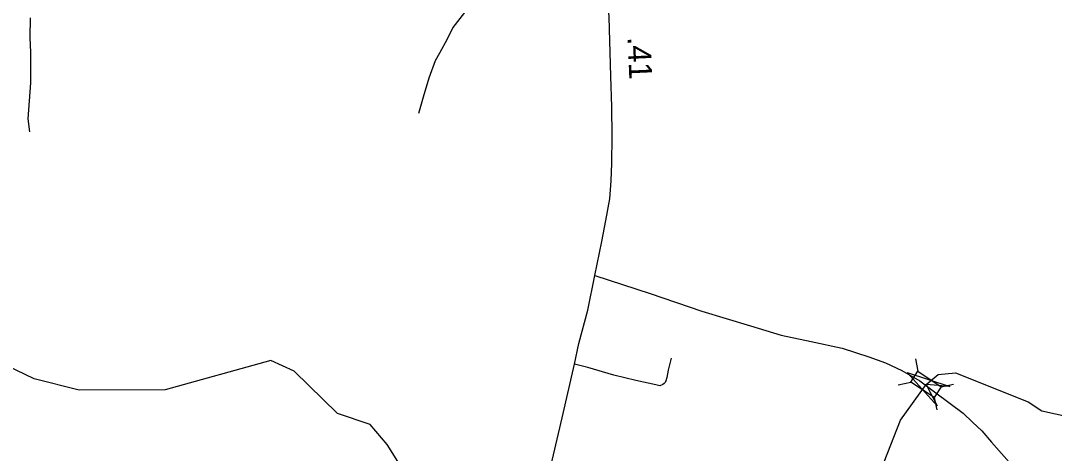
# Model space of a CAD drawing. Extents: x 2220236 to 2384410, y 720751 to 894131.
# Drawn here: x 2313036 to 2318634, y 852703 to 855045 of the extents above; entities that cross this region are included whole.
import ezdxf

# ---------------------------------------------------------------- set-up
doc = ezdxf.new("R2010")
doc.units = 0
for name, color, linetype in [('Exist Hydrographic Creek Single Shore', 7, 'Continuous'), ('Exist Road Non-System Type 51', 7, 'Continuous'), ('Exist Road Primary NC Attributed', 7, 'Continuous'), ('Exist Road Primary NC Service Mileage Hundredths English Label', 7, 'Continuous'), ('Exist Road Secondary Structure Standard Bridge Attributed CELL', 7, 'Continuous'), ('Exist Road Secondary Structure Standard Bridge CELL', 7, 'Continuous'), ('Exist Road Secondary Type 51 Attributed', 7, 'Continuous')]:
    doc.layers.add(name, color=color, linetype=linetype)

msp = doc.modelspace()

# ---------------------------------------------------------------- linework, layer by layer
at = {"layer": 'Exist Hydrographic Creek Single Shore'}
for points in [[(2315097.3, 852629.9), (2315021.2, 852751.5), (2314928.3, 852859.2), (2314752.2, 852917.7), (2314517.2, 853147.6), (2314391.3, 853204.8), (2313818.2, 853046.8), (2313352.3, 853044.2), (2313109.3, 853106.4), (2312867.1, 853221.2)], [(2317074.2, 851608), (2317245.3, 851976.1), (2317623.4, 852431.4), (2317801.4, 852881.8), (2317939.4, 853074.6), (2318004.9, 853130.5), (2318098.4, 853139), (2318492.4, 852982.2), (2318567.5, 852932.8), (2319068.4, 852822), (2319160.5, 852779.8), (2319371.5, 852575.2), (2319522.4, 852492.7), (2319688.5, 852496.3), (2319871.4, 852556.2), (2320278.4, 852592.6), (2320494.4, 852713.1), (2320576.4, 852828), (2320583.4, 852920.2)]]:
    msp.add_lwpolyline(points, dxfattribs=at)
at = {"layer": 'Exist Road Non-System Type 51'}
for points in [[(2315754.9, 855533.7), (2315731.6, 855515.4), (2315708.4, 855485.5), (2315670.2, 855419.1), (2315597.2, 855321.1), (2315540.8, 855234.8), (2315494.3, 855166.7), (2315439.5, 855090.3), (2315376.5, 855008.9), (2315344.9, 854945.8), (2315303.4, 854869.4), (2315280.2, 854827.9), (2315247, 854733.2), (2315215.5, 854631.9), (2315190.6, 854542.5)], [(2313087.4, 855061.2), (2313085, 854953.7), (2313089, 854873.5), (2313089, 854768.9), (2313089, 854709.1), (2313074.9, 854513.1), (2313083.2, 854443.4)], [(2316558.2, 853218.6), (2316543.2, 853153.8), (2316534.9, 853113.9), (2316530, 853095.7), (2316526.6, 853085.7), (2316521.7, 853080.7), (2316513.4, 853075.7), (2316498.4, 853069.1), (2316476.8, 853074.1), (2316367.3, 853097.3), (2316247.8, 853125.6), (2316108.4, 853167.1), (2316034.6, 853186.3)]]:
    msp.add_lwpolyline(points, dxfattribs=at)
at = {"layer": 'Exist Road Primary NC Attributed'}
for points in [[(2316144.9, 853665.3), (2316183.1, 853849.7), (2316204.7, 853964.3), (2316226.2, 854080.5), (2316234.5, 854178.5), (2316237.9, 854273.2), (2316239.5, 854417.6), (2316237.9, 854578.7), (2316232.9, 854744.8), (2316223.7, 855063.7), (2316192.2, 855548.6), (2316193, 855754.6), (2316188.1, 855797.8)], [(2315485.1, 850905.1), (2315579.3, 851285.4), (2315683.9, 851713.9), (2315720, 851870.8), (2315787.2, 852162.3), (2315876.9, 852508.6), (2315921.4, 852695.5), (2315969, 852894.7), (2316034.6, 853186.3), (2316059.4, 853296.6), (2316108.4, 853477.6), (2316144.9, 853665.3)]]:
    msp.add_lwpolyline(points, dxfattribs=at)
at = {"layer": 'Exist Road Secondary Structure Standard Bridge Attributed CELL'}
msp.add_lwpolyline([(2318000.1, 852959.7), (2317837.2, 853141.2), (2318069, 853065.5), (2317939.4, 853074.6)], close=True, dxfattribs=at)
at = {"layer": 'Exist Road Secondary Structure Standard Bridge CELL'}
for p, q in [((2317881.6, 853214.4), (2317895.4, 853146.8)), ((2317789, 853074), (2317856.6, 853087.9)), ((2318021.4, 853063.3), (2318089, 853077.2)), ((2317983.4, 853005.8), (2317997.3, 852938.2))]:
    msp.add_line(p, q, dxfattribs=at)
msp.add_lwpolyline([(2317895.4, 853146.8), (2318021.6, 853063.6), (2317982.7, 853004.7), (2317856.6, 853087.9)], close=True, dxfattribs=at)
at = {"layer": 'Exist Road Secondary Type 51 Attributed'}
for points in [[(2316144.9, 853665.3), (2316445.3, 853567.3), (2316725.8, 853472.7), (2316988, 853392.9), (2317155.7, 853343.1), (2317317.5, 853308.2), (2317485.1, 853271.7), (2317629.5, 853225.2), (2317720.8, 853192), (2317808.8, 853152.1), (2317905, 853095.7), (2317992.8, 853030.6)], [(2317992.8, 853030.6), (2318140.9, 852920.8), (2318191.3, 852871.4), (2318242, 852825), (2318293.4, 852763.5), (2318539, 852484.5)]]:
    msp.add_lwpolyline(points, dxfattribs=at)

# ---------------------------------------------------------------- texts
at = {"layer": 'Exist Road Primary NC Service Mileage Hundredths English Label'}
msp.add_text('.41', height=125, rotation=272.5442, dxfattribs=at).set_placement((2316322.4, 854956.3))

doc.saveas('drawing.dxf')
